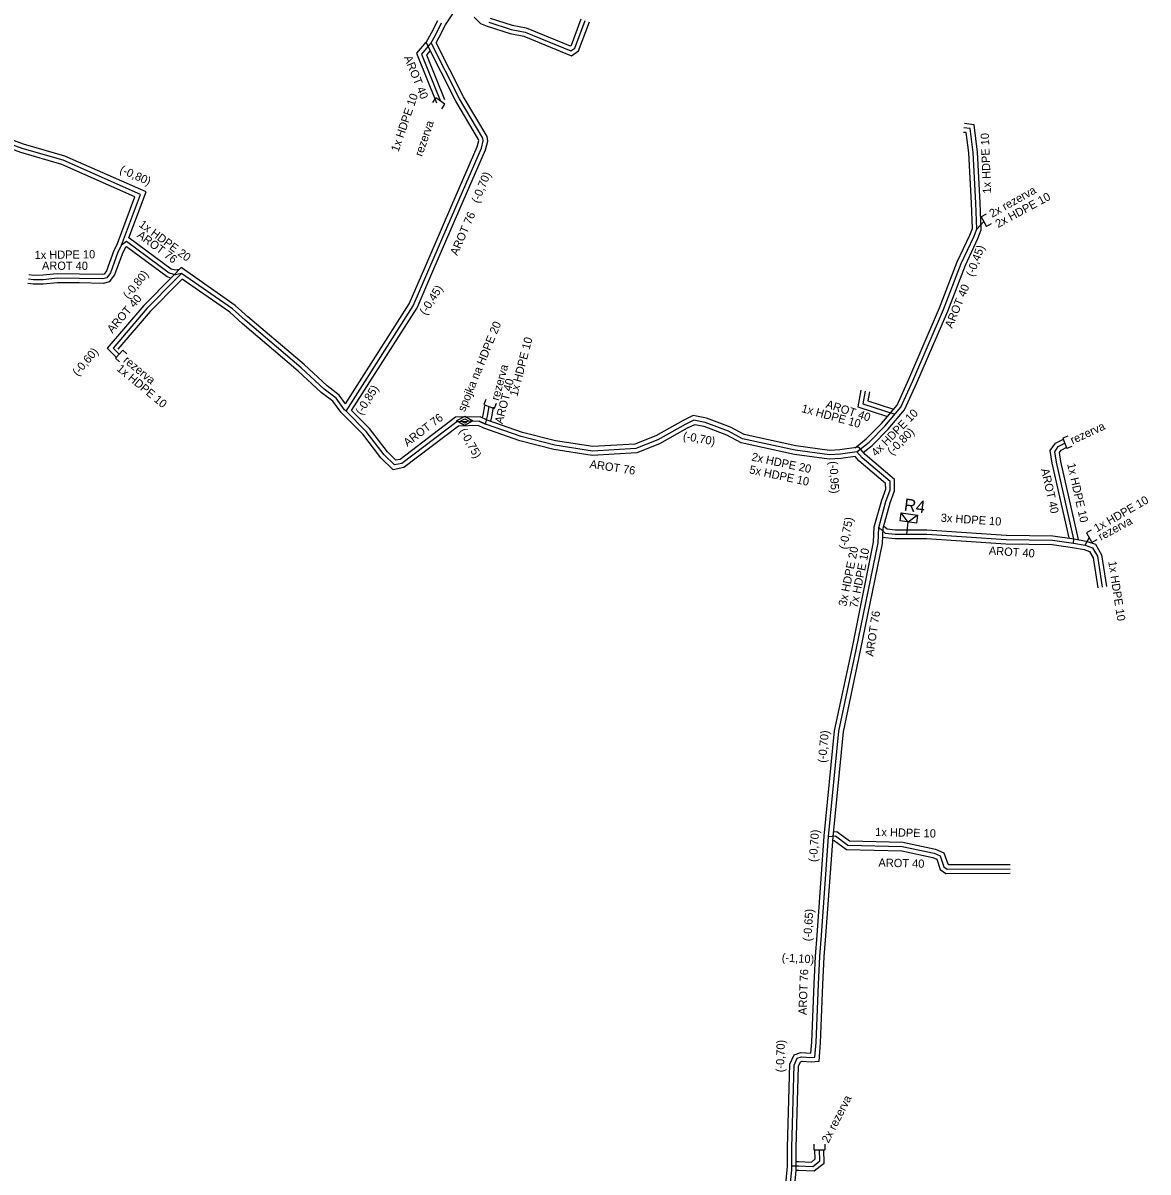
# Model space of a CAD drawing. Extents: x -651943 to -618711, y -1138561 to -1100552.
# Drawn here: x -634913.8 to -634811.4, y -1115316.1 to -1115211.5 of the extents above; entities that cross this region are included whole.
import ezdxf

# ---------------------------------------------------------------- set-up
doc = ezdxf.new("R2010")
doc.units = 0
for name, color, linetype in [('KT optika', 7, 'Continuous'), ('KT trasa', 7, 'Continuous'), ('KT zařízení', 7, 'Continuous')]:
    doc.layers.add(name, color=color, linetype=linetype)

# ---------------------------------------------------------------- blocks, each defined once
blk = doc.blocks.new('TVREZ')
at = {"layer": 'KT zařízení'}
for p, q in [((-0.05, 0.05), (0, 0.05)), ((0, -0.05), (0, 0.05)), ((-0.05, -0.05), (0, -0.05))]:
    blk.add_line(p, q, dxfattribs=at)
blk = doc.blocks.new('TVSPO_1')
at = {"layer": 'KT zařízení'}
for p, q in [((-0.074, 0.002), (0, 0.044)), ((-0.001, -0.041), (-0.074, 0.002)), ((-0.035, 0), (0, 0.02)), ((0.073, 0.001), (-0.001, -0.041)), ((0, 0.044), (0.073, 0.001)), ((0, 0.02), (0.035, 0)), ((0.035, 0), (0, -0.02)), ((0, -0.02), (-0.035, 0))]:
    blk.add_line(p, q, dxfattribs=at)
blk = doc.blocks.new('NPRIS')
at = {"layer": 'KT zařízení'}
for p, q in [((-0.075, 0), (0, 0.075)), ((0, 0.075), (0.075, 0))]:
    blk.add_line(p, q, dxfattribs=at)
blk.add_lwpolyline([(-0.075, 0.075), (0.075, 0.075), (0.075, 0), (-0.075, 0)], close=True, dxfattribs=at)

msp = doc.modelspace()

# ---------------------------------------------------------------- linework, layer by layer
at = {"layer": 'KT optika'}
for p, q in [((-634826.99, -1115230.26), (-634826.36, -1115229.57)), ((-634872.29, -1115247.75), (-634871.73, -1115248.01)), ((-634817.13, -1115259.05), (-634816.77, -1115258.36))]:
    msp.add_line(p, q, dxfattribs=at)
for points in [[(-634871.43, -1115211.41), (-634869.4, -1115212.06), (-634868.12, -1115212.3), (-634863.96, -1115214.02), (-634863.58, -1115213.76), (-634862.64, -1115211.24)], [(-634884.42, -1115246.84), (-634878.3, -1115237.24), (-634876.89, -1115233.93), (-634874.42, -1115228.24), (-634872.09, -1115222.89), (-634871.93, -1115222.21), (-634871.96, -1115221.96), (-634874.09, -1115218.4), (-634876.67, -1115213.28), (-634876.29, -1115212.58), (-634875.72, -1115211.46)], [(-634876.67, -1115213.28), (-634876.81, -1115213.44), (-634877.56, -1115214.31), (-634875.83, -1115218.59)], [(-634904.86, -1115231.71), (-634903.14, -1115227.09), (-634910.16, -1115223.98), (-634913.9, -1115222.9), (-634919.19, -1115220.96), (-634922.98, -1115219.7), (-634924.83, -1115219.08)], [(-634826.99, -1115230.26), (-634827.09, -1115227.88), (-634827.34, -1115223.26), (-634827.6, -1115221.1), (-634828.18, -1115221.04)], [(-634837.91, -1115250.54), (-634836.79, -1115249.65), (-634835.37, -1115248.21), (-634833.92, -1115246.48), (-634832.83, -1115244.08), (-634830.02, -1115237.57), (-634828.41, -1115233.38), (-634827.27, -1115230.95), (-634826.99, -1115230.26)], [(-634899.39, -1115234.28), (-634899.96, -1115234.41), (-634900.53, -1115234.25), (-634904.42, -1115231.37), (-634904.86, -1115231.71), (-634905.18, -1115232.36), (-634905.87, -1115234.23), (-634906.21, -1115234.7), (-634906.55, -1115234.79), (-634908.69, -1115234.74), (-634910.7, -1115234.73), (-634912, -1115234.86), (-634912.87, -1115234.87), (-634913.34, -1115234.8)], [(-634884.42, -1115246.84), (-634884.56, -1115246.7), (-634885.33, -1115245.64), (-634886.41, -1115244.83), (-634888.5, -1115242.89), (-634893.61, -1115238.55), (-634894.75, -1115237.52), (-634899.39, -1115234.28), (-634899.95, -1115234.85), (-634902.54, -1115237.49), (-634905.62, -1115241.08)], [(-634905.62, -1115241.08), (-634905.08, -1115241.63)], [(-634837.16, -1115245), (-634837.37, -1115246.16), (-634834.45, -1115247.11)], [(-634844.07, -1115318.21), (-634843.85, -1115315.96), (-634843.84, -1115315.56), (-634843.83, -1115313.9), (-634843.63, -1115306.38), (-634843.35, -1115305.77), (-634842.97, -1115305.64), (-634842.08, -1115305.69), (-634841.73, -1115305.66), (-634841.61, -1115304.32), (-634841.41, -1115299.02), (-634841.28, -1115296.51), (-634841.14, -1115294.57), (-634840.49, -1115285.56), (-634839.55, -1115275.99), (-634837.97, -1115268.56), (-634835.99, -1115258.82), (-634835.93, -1115257.42), (-634835.28, -1115255.07), (-634834.89, -1115254.01), (-634834.9, -1115253.23), (-634837.45, -1115251.07), (-634837.91, -1115250.54), (-634839.42, -1115250.75), (-634840.41, -1115250.81), (-634843.54, -1115250.38), (-634848.32, -1115249.35), (-634849.59, -1115248.66), (-634851.72, -1115247.85), (-634852.75, -1115247.66), (-634853.55, -1115248.04), (-634856.05, -1115249.44), (-634858.04, -1115250.24), (-634861.98, -1115250.46), (-634865.42, -1115249.94), (-634868.49, -1115249.14), (-634871.73, -1115248.01), (-634872.29, -1115247.75), (-634874.32, -1115247.79), (-634879.33, -1115251.6), (-634880, -1115251.73), (-634880.96, -1115250.8), (-634882.59, -1115248.68), (-634884.42, -1115246.84)], [(-634871.73, -1115248.01), (-634871.54, -1115247.28), (-634871.4, -1115246.42)], [(-634818.21, -1115258.84), (-634818.16, -1115258.5), (-634819.74, -1115251.48), (-634819.89, -1115250.52), (-634819.58, -1115250.05), (-634818.99, -1115249.76)], [(-634835.93, -1115257.42), (-634835.34, -1115257.93), (-634834.44, -1115258.03), (-634831.56, -1115258.04)], [(-634833.37, -1115258.03), (-634833.24, -1115256.93)], [(-634831.56, -1115258.04), (-634824.34, -1115258.51), (-634820.12, -1115258.58)], [(-634820.12, -1115258.58), (-634818.21, -1115258.84), (-634817.13, -1115259.05), (-634816.47, -1115259.27), (-634816.02, -1115260.05), (-634815.59, -1115262.85)], [(-634840.49, -1115285.56), (-634839.85, -1115285.52), (-634838.73, -1115286.35), (-634833.78, -1115286.48), (-634830.88, -1115287.09), (-634830.33, -1115287.34), (-634829.99, -1115288.33), (-634829.7, -1115288.53), (-634823.96, -1115288.52)], [(-634843.84, -1115315.56), (-634843.23, -1115315.57), (-634841.93, -1115315.62), (-634841.5, -1115315.28), (-634841.29, -1115315.12), (-634841.33, -1115314.1)]]:
    msp.add_lwpolyline(points, dxfattribs=at)
at = {"layer": 'KT trasa'}
for p, q in [((-634826.99, -1115230.26), (-634826.36, -1115229.57)), ((-634872.29, -1115247.75), (-634871.73, -1115248.01)), ((-634817.13, -1115259.05), (-634816.77, -1115258.36))]:
    msp.add_line(p, q, dxfattribs=at)
for points in [[(-634871.43, -1115211.41), (-634869.4, -1115212.06), (-634868.12, -1115212.3), (-634863.96, -1115214.02), (-634863.58, -1115213.76), (-634862.64, -1115211.24)], [(-634884.42, -1115246.84), (-634878.3, -1115237.24), (-634876.89, -1115233.93), (-634874.42, -1115228.24), (-634872.09, -1115222.89), (-634871.93, -1115222.21), (-634871.96, -1115221.96), (-634874.09, -1115218.4), (-634876.67, -1115213.28), (-634876.29, -1115212.58), (-634875.72, -1115211.46)], [(-634876.67, -1115213.28), (-634876.81, -1115213.44), (-634877.56, -1115214.31), (-634875.83, -1115218.59)], [(-634904.86, -1115231.71), (-634903.14, -1115227.09), (-634910.16, -1115223.98), (-634913.9, -1115222.9), (-634919.19, -1115220.96), (-634922.98, -1115219.7), (-634924.83, -1115219.08)], [(-634826.99, -1115230.26), (-634827.09, -1115227.88), (-634827.34, -1115223.26), (-634827.6, -1115221.1), (-634828.18, -1115221.04)], [(-634837.91, -1115250.54), (-634836.79, -1115249.65), (-634835.37, -1115248.21), (-634833.92, -1115246.48), (-634832.83, -1115244.08), (-634830.02, -1115237.57), (-634828.41, -1115233.38), (-634827.27, -1115230.95), (-634826.99, -1115230.26)], [(-634899.39, -1115234.28), (-634899.96, -1115234.41), (-634900.53, -1115234.25), (-634904.42, -1115231.37), (-634904.86, -1115231.71), (-634905.18, -1115232.36), (-634905.87, -1115234.23), (-634906.21, -1115234.7), (-634906.55, -1115234.79), (-634908.69, -1115234.74), (-634910.7, -1115234.73), (-634912, -1115234.86), (-634912.87, -1115234.87), (-634913.34, -1115234.8)], [(-634884.42, -1115246.84), (-634884.56, -1115246.7), (-634885.33, -1115245.64), (-634886.41, -1115244.83), (-634888.5, -1115242.89), (-634893.61, -1115238.55), (-634894.75, -1115237.52), (-634899.39, -1115234.28), (-634899.95, -1115234.85), (-634902.54, -1115237.49), (-634905.62, -1115241.08)], [(-634905.62, -1115241.08), (-634905.08, -1115241.63)], [(-634837.16, -1115245), (-634837.37, -1115246.16), (-634834.45, -1115247.11)], [(-634844.07, -1115318.21), (-634843.85, -1115315.96), (-634843.84, -1115315.56), (-634843.83, -1115313.9), (-634843.63, -1115306.38), (-634843.35, -1115305.77), (-634842.97, -1115305.64), (-634842.08, -1115305.69), (-634841.73, -1115305.66), (-634841.61, -1115304.32), (-634841.41, -1115299.02), (-634841.28, -1115296.51), (-634841.14, -1115294.57), (-634840.49, -1115285.56), (-634839.55, -1115275.99), (-634837.97, -1115268.56), (-634835.99, -1115258.82), (-634835.93, -1115257.42), (-634835.28, -1115255.07), (-634834.89, -1115254.01), (-634834.9, -1115253.23), (-634837.45, -1115251.07), (-634837.91, -1115250.54), (-634839.42, -1115250.75), (-634840.41, -1115250.81), (-634843.54, -1115250.38), (-634848.32, -1115249.35), (-634849.59, -1115248.66), (-634851.72, -1115247.85), (-634852.75, -1115247.66), (-634853.55, -1115248.04), (-634856.05, -1115249.44), (-634858.04, -1115250.24), (-634861.98, -1115250.46), (-634865.42, -1115249.94), (-634868.49, -1115249.14), (-634871.73, -1115248.01), (-634872.29, -1115247.75), (-634874.32, -1115247.79), (-634879.33, -1115251.6), (-634880, -1115251.73), (-634880.96, -1115250.8), (-634882.59, -1115248.68), (-634884.42, -1115246.84)], [(-634871.73, -1115248.01), (-634871.54, -1115247.28), (-634871.4, -1115246.42)], [(-634818.21, -1115258.84), (-634818.16, -1115258.5), (-634819.74, -1115251.48), (-634819.89, -1115250.52), (-634819.58, -1115250.05), (-634818.99, -1115249.76)], [(-634835.93, -1115257.42), (-634835.34, -1115257.93), (-634834.44, -1115258.03), (-634831.56, -1115258.04)], [(-634833.37, -1115258.03), (-634833.24, -1115256.93)], [(-634831.56, -1115258.04), (-634824.34, -1115258.51), (-634820.12, -1115258.58)], [(-634820.12, -1115258.58), (-634818.21, -1115258.84), (-634817.13, -1115259.05), (-634816.47, -1115259.27), (-634816.02, -1115260.05), (-634815.59, -1115262.85)], [(-634840.49, -1115285.56), (-634839.85, -1115285.52), (-634838.73, -1115286.35), (-634833.78, -1115286.48), (-634830.88, -1115287.09), (-634830.33, -1115287.34), (-634829.99, -1115288.33), (-634829.7, -1115288.53), (-634823.96, -1115288.52)], [(-634843.84, -1115315.56), (-634843.23, -1115315.57), (-634841.93, -1115315.62), (-634841.5, -1115315.28), (-634841.29, -1115315.12), (-634841.33, -1115314.1)]]:
    msp.add_lwpolyline(points, dxfattribs=at)
at = {"layer": 'KT zařízení'}
for points in [[(-634883.92, -1115246.78), (-634877.95, -1115237.43), (-634876.52, -1115234.09), (-634874.05, -1115228.4), (-634871.71, -1115223.02), (-634871.52, -1115222.23), (-634871.57, -1115221.83), (-634873.74, -1115218.21), (-634876.22, -1115213.29), (-634875.94, -1115212.77), (-634875.37, -1115211.66), (-634874.04, -1115209.65)], [(-634884.46, -1115246.15), (-634878.66, -1115237.05), (-634877.26, -1115233.77), (-634874.79, -1115228.08), (-634872.47, -1115222.76), (-634872.34, -1115222.19), (-634872.35, -1115222.09), (-634874.44, -1115218.59), (-634877.12, -1115213.27), (-634876.64, -1115212.39), (-634876.07, -1115211.26)], [(-634872.76, -1115210.96), (-634872.19, -1115211.51), (-634871.58, -1115211.78), (-634869.49, -1115212.44), (-634868.24, -1115212.69), (-634863.91, -1115214.47), (-634863.25, -1115214.02), (-634862.27, -1115211.38)], [(-634871.29, -1115211.04), (-634869.3, -1115211.67), (-634868.01, -1115211.92), (-634864.01, -1115213.56), (-634863.91, -1115213.5), (-634863.02, -1115211.1)], [(-634877.15, -1115213.22), (-634878.02, -1115214.23), (-634876.2, -1115218.74)], [(-634876.76, -1115213.99), (-634877.1, -1115214.39), (-634875.46, -1115218.44)], [(-634905.23, -1115231.55), (-634903.64, -1115227.3), (-634910.3, -1115224.36), (-634914.03, -1115223.28), (-634919.32, -1115221.33), (-634923.11, -1115220.08), (-634924.96, -1115219.46)], [(-634904.19, -1115231.05), (-634902.63, -1115226.87), (-634910.02, -1115223.6), (-634913.78, -1115222.52), (-634919.06, -1115220.58), (-634922.85, -1115219.32), (-634924.34, -1115218.82)], [(-634826.59, -1115230.33), (-634826.69, -1115227.86), (-634826.94, -1115223.23), (-634827.24, -1115220.74), (-634828.13, -1115220.64)], [(-634827.39, -1115230.19), (-634827.49, -1115227.9), (-634827.74, -1115223.3), (-634827.96, -1115221.46), (-634828.22, -1115221.44)], [(-634838.07, -1115250.16), (-634837.06, -1115249.35), (-634835.67, -1115247.94), (-634834.26, -1115246.27), (-634833.2, -1115243.92), (-634830.39, -1115237.42), (-634828.78, -1115233.22), (-634827.64, -1115230.79), (-634827.39, -1115230.19)], [(-634899.59, -1115233.92), (-634899.95, -1115234), (-634900.35, -1115233.89), (-634904.19, -1115231.05)], [(-634837.33, -1115250.59), (-634836.52, -1115249.95), (-634835.07, -1115248.48), (-634833.58, -1115246.7), (-634832.46, -1115244.24), (-634829.65, -1115237.72), (-634828.04, -1115233.54), (-634826.9, -1115231.11), (-634826.59, -1115230.33)], [(-634900.37, -1115234.71), (-634900.71, -1115234.61), (-634904.42, -1115231.87), (-634904.54, -1115231.97), (-634904.81, -1115232.52), (-634905.51, -1115234.42), (-634905.97, -1115235.05), (-634906.5, -1115235.19), (-634908.7, -1115235.14), (-634910.68, -1115235.13), (-634911.98, -1115235.26), (-634912.9, -1115235.27), (-634913.4, -1115235.2)], [(-634905.23, -1115231.55), (-634905.55, -1115232.2), (-634906.23, -1115234.04), (-634906.45, -1115234.35), (-634906.6, -1115234.39), (-634908.68, -1115234.34), (-634910.72, -1115234.33), (-634912.02, -1115234.46), (-634912.84, -1115234.47), (-634913.29, -1115234.41)], [(-634884.46, -1115246.15), (-634885.04, -1115245.36), (-634886.15, -1115244.52), (-634888.23, -1115242.59), (-634893.35, -1115238.25), (-634894.5, -1115237.21), (-634899.44, -1115233.76), (-634900.23, -1115234.57), (-634902.84, -1115237.22), (-634906.16, -1115241.1), (-634905.36, -1115241.91)], [(-634884.87, -1115246.96), (-634885.62, -1115245.92), (-634886.67, -1115245.14), (-634888.77, -1115243.19), (-634893.87, -1115238.85), (-634895, -1115237.83), (-634899.34, -1115234.8), (-634899.67, -1115235.13), (-634902.24, -1115237.76), (-634905.18, -1115241.18)], [(-634837.56, -1115244.93), (-634837.83, -1115246.43), (-634835.13, -1115247.31)], [(-634836.77, -1115245.07), (-634836.91, -1115245.89), (-634834.58, -1115246.65)], [(-634844.47, -1115318.17), (-634844.25, -1115315.94), (-634844.24, -1115315.55), (-634844.23, -1115313.89), (-634844.03, -1115306.29), (-634843.64, -1115305.45), (-634843.03, -1115305.24), (-634842.1, -1115305.29), (-634842.01, -1115304.3), (-634841.81, -1115299), (-634841.68, -1115296.49), (-634841.54, -1115294.54), (-634840.89, -1115285.53), (-634839.95, -1115275.93), (-634838.36, -1115268.48), (-634836.39, -1115258.77), (-634836.33, -1115257.36), (-634835.66, -1115254.95), (-634835.29, -1115253.94), (-634835.3, -1115253.42), (-634837.73, -1115251.35), (-634838.07, -1115250.97), (-634839.38, -1115251.15), (-634840.43, -1115251.21), (-634843.61, -1115250.77), (-634848.46, -1115249.73), (-634849.76, -1115249.03), (-634851.83, -1115248.24), (-634852.7, -1115248.08), (-634853.36, -1115248.39), (-634855.88, -1115249.81), (-634857.96, -1115250.64), (-634862, -1115250.86), (-634865.5, -1115250.33), (-634868.6, -1115249.52), (-634871.88, -1115248.38), (-634872.38, -1115248.15), (-634874.18, -1115248.19), (-634879.16, -1115251.97), (-634880.13, -1115252.17), (-634881.26, -1115251.07), (-634882.89, -1115248.94), (-634884.87, -1115246.96)], [(-634843.67, -1115318.25), (-634843.45, -1115315.98), (-634843.44, -1115315.57), (-634843.43, -1115313.91), (-634843.23, -1115306.47), (-634843.06, -1115306.09), (-634842.91, -1115306.04), (-634842.07, -1115306.09), (-634841.36, -1115306.03), (-634841.22, -1115304.35), (-634841.01, -1115299.04), (-634840.88, -1115296.54), (-634840.74, -1115294.6), (-634840.09, -1115285.59), (-634839.15, -1115276.05), (-634837.58, -1115268.64), (-634835.59, -1115258.87), (-634835.53, -1115257.48), (-634834.9, -1115255.19), (-634834.49, -1115254.08), (-634834.5, -1115253.04), (-634837.17, -1115250.79), (-634837.75, -1115250.11), (-634839.46, -1115250.35), (-634840.4, -1115250.41), (-634843.47, -1115249.99), (-634848.18, -1115248.97), (-634849.43, -1115248.3), (-634851.61, -1115247.46), (-634852.81, -1115247.24), (-634853.73, -1115247.68), (-634856.23, -1115249.08), (-634858.13, -1115249.84), (-634861.96, -1115250.06), (-634865.34, -1115249.54), (-634868.37, -1115248.76), (-634871.58, -1115247.64), (-634872.21, -1115247.35), (-634874.46, -1115247.39), (-634879.49, -1115251.23), (-634879.88, -1115251.3), (-634880.66, -1115250.53), (-634882.29, -1115248.42), (-634883.92, -1115246.78)], [(-634872, -1115247.45), (-634871.93, -1115247.2), (-634871.8, -1115246.36)], [(-634871.25, -1115247.75), (-634871.15, -1115247.36), (-634871.01, -1115246.48)], [(-634818.6, -1115258.38), (-634820.13, -1115251.56), (-634820.31, -1115250.42), (-634819.85, -1115249.74), (-634819.16, -1115249.4)], [(-634817.74, -1115258.52), (-634819.34, -1115251.41), (-634819.47, -1115250.61), (-634819.31, -1115250.37), (-634818.81, -1115250.12)], [(-634835.48, -1115257.28), (-634835.17, -1115257.55), (-634834.42, -1115257.63), (-634831.55, -1115257.64)], [(-634835.57, -1115258.31), (-634834.46, -1115258.43), (-634831.57, -1115258.44)], [(-634831.57, -1115258.44), (-634824.36, -1115258.91), (-634820.15, -1115258.98)], [(-634831.55, -1115257.64), (-634824.32, -1115258.11), (-634820.09, -1115258.18)], [(-634820.09, -1115258.18), (-634818.15, -1115258.45), (-634817.03, -1115258.66), (-634816.2, -1115258.94), (-634815.64, -1115259.92), (-634815.19, -1115262.79)], [(-634820.15, -1115258.98), (-634818.28, -1115259.24), (-634817.23, -1115259.44), (-634816.74, -1115259.6), (-634816.4, -1115260.19), (-634815.98, -1115262.91)], [(-634840.05, -1115285.13), (-634839.73, -1115285.11), (-634838.59, -1115285.95), (-634833.73, -1115286.08), (-634830.76, -1115286.71), (-634830.01, -1115287.05), (-634829.65, -1115288.07), (-634829.58, -1115288.13), (-634823.96, -1115288.12)], [(-634840.12, -1115285.94), (-634839.97, -1115285.93), (-634838.87, -1115286.75), (-634833.83, -1115286.88), (-634831.01, -1115287.47), (-634830.65, -1115287.63), (-634830.33, -1115288.58), (-634829.82, -1115288.93), (-634823.96, -1115288.92)], [(-634843.45, -1115315.97), (-634843.24, -1115315.97), (-634841.8, -1115316.03), (-634841.26, -1115315.6), (-634840.88, -1115315.31), (-634840.93, -1115314.08)], [(-634843.44, -1115315.17), (-634843.22, -1115315.17), (-634842.06, -1115315.22), (-634841.74, -1115314.96), (-634841.7, -1115314.93), (-634841.73, -1115314.12)]]:
    msp.add_lwpolyline(points, dxfattribs=at)

# ---------------------------------------------------------------- block references
for name, p, xscale, yscale, rotation in [('TVREZ', (-634875.83, -1115218.59), 10.000003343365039, 10.000003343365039, 54.818846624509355), ('TVREZ', (-634826.36, -1115229.57), 10.000006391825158, 10.00000639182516, -151.44897000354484), ('TVREZ', (-634905.08, -1115241.63), 10.00000829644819, 10.00000829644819, 136.82936240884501), ('TVREZ', (-634871.4, -1115246.42), 9.999988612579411, 9.999988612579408, -111.52916171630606), ('TVREZ', (-634818.99, -1115249.76), 9.999993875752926, 9.999993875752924, -158.05436654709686), ('NPRIS', (-634833.14, -1115256.19), 9.999920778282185, 9.999920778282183, 172.38615637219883), ('TVREZ', (-634816.77, -1115258.36), 9.999972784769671, 9.999972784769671, -150.2626639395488), ('TVREZ', (-634841.33, -1115314.1), 10.000005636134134, 10.000005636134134, -89.93916854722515)]:
    msp.add_blockref(name, p, dxfattribs=dict(at, xscale=xscale, yscale=yscale, rotation=rotation))
at = {"layer": 'KT zařízení', "xscale": 10, "yscale": 10}
msp.add_blockref('TVSPO_1', (-634873.62, -1115247.72), dxfattribs=at)

# ---------------------------------------------------------------- texts
at = {"layer": 'KT zařízení'}
for s, height, rotation, p in [('AROT 40', 0.75, 291.9808, (-634879.16, -1115214.61)), ('1x HDPE 10', 0.75, 71.0007, (-634879.65, -1115223.27)), ('rezerva', 0.75, 71.0007, (-634877.5, -1115223.69)), ('1x HDPE 10', 0.75, 92.267, (-634825.69, -1115227)), ('(-0,80)', 0.75, 336.1361, (-634905.09, -1115225.09)), ('(-0,70)', 0.75, 67.3546, (-634872.35, -1115227.95)), ('2x rezerva', 0.75, 29.4886, (-634825.6, -1115229.23)), ('2x HDPE 10', 0.75, 28.5647, (-634825.06, -1115230.16)), ('AROT 76', 0.75, 66.5309, (-634874.29, -1115232.72)), ('1x HDPE 20', 0.75, 323.4852, (-634903.34, -1115229.96)), ('AROT 76', 0.75, 323.4782, (-634903.51, -1115230.93)), ('1x HDPE 10', 0.75, 0.697, (-634912.77, -1115232.98)), ('(-0,45)', 0.75, 68.9772, (-634827.32, -1115234.64)), ('AROT 40', 0.75, 359.7185, (-634912.1, -1115233.95)), ('(-0,80)', 0.75, 50.6637, (-634904.22, -1115236.67)), ('(-0,45)', 0.75, 57.4528, (-634877.16, -1115238.14)), ('AROT 40', 0.75, 67.5354, (-634829.25, -1115239.33)), ('AROT 40', 0.75, 49.383, (-634905.69, -1115239.78)), ('spojka na HDPE 20', 0.75, 67.6199, (-634873.61, -1115246.94)), ('1x HDPE 10', 0.75, 75.3791, (-634868.83, -1115245.54)), ('(-0,60)', 0.75, 49.3805, (-634908.84, -1115243.69)), ('1x HDPE 10', 0.75, 320.3145, (-634905.36, -1115243.07)), ('rezerva', 0.75, 320.6637, (-634904.76, -1115242.31)), ('rezerva', 0.75, 74.8507, (-634870.52, -1115245.92)), ('(-0,85)', 0.75, 57.4528, (-634883, -1115247.24)), ('AROT 40', 0.75, 75.4111, (-634870.18, -1115248.03)), ('AROT 40', 0.75, 342.0324, (-634840.8, -1115246.5)), ('1x HDPE 10', 0.75, 344.5671, (-634843.01, -1115246.9)), ('4x HDPE 10', 0.75, 45.4125, (-634836.16, -1115251.01)), ('AROT 76', 0.75, 37.2628, (-634878.84, -1115250.1)), ('rezerva', 0.75, 24.8231, (-634818.28, -1115249.86)), ('(-0,75)', 0.75, 299.3385, (-634874.14, -1115248.63)), ('(-0,70)', 0.75, 349.5962, (-634853.79, -1115249.42)), ('(-0,80)', 0.75, 45.4007, (-634834.7, -1115250.89)), ('2x HDPE 20', 0.75, 347.877, (-634847.56, -1115251.32)), ('AROT 76', 0.75, 351.2876, (-634862.28, -1115251.99)), ('5x HDPE 10', 0.75, 347.877, (-634847.75, -1115252.48)), ('(-0,95)', 0.75, 272.9357, (-634840.42, -1115251.4)), ('AROT 40', 0.75, 282.6496, (-634821.16, -1115252.13)), ('1x HDPE 10', 0.75, 282.6583, (-634818.78, -1115251.65)), ('R4', 1.125, 352.4515, (-634833.68, -1115255.88)), ('1x HDPE 10', 0.75, 29.7449, (-634816.08, -1115257.88)), ('3x HDPE 10', 0.75, 356.2729, (-634830.3, -1115256.9)), ('(-0,75)', 0.75, 78.5063, (-634838.84, -1115259.46)), ('rezerva', 0.75, 28.3948, (-634815.7, -1115258.64)), ('3x HDPE 20', 0.75, 78.5063, (-634838.88, -1115264.65)), ('7x HDPE 10', 0.75, 78.5063, (-634837.87, -1115264.8)), ('AROT 40', 0.75, 356.2729, (-634825.92, -1115259.89)), ('1x HDPE 10', 0.75, 278.7686, (-634815.04, -1115260.53)), ('AROT 76', 0.75, 81.4032, (-634836.42, -1115269.21)), ('(-0,70)', 0.75, 84.3881, (-634840.74, -1115278.88)), ('(-0,70)', 0.75, 85.876, (-634841.56, -1115287.91)), ('1x HDPE 10', 0.75, 358.4913, (-634836.25, -1115285.52)), ('AROT 40', 0.75, 358.4913, (-634835.96, -1115288.31)), ('(-0,65)', 0.75, 85.8809, (-634842.08, -1115295.13)), ('(-1,10)', 0.75, 356.5695, (-634844.77, -1115296.95)), ('AROT 76', 0.75, 87.8053, (-634842.5, -1115301.83)), ('(-0,70)', 0.75, 88.4785, (-634844.55, -1115307.05)), ('2x rezerva', 0.75, 63.0574, (-634840.5, -1115313.55))]:
    msp.add_text(s, height=height, rotation=rotation, dxfattribs=at).set_placement(p)

doc.saveas('drawing.dxf')
